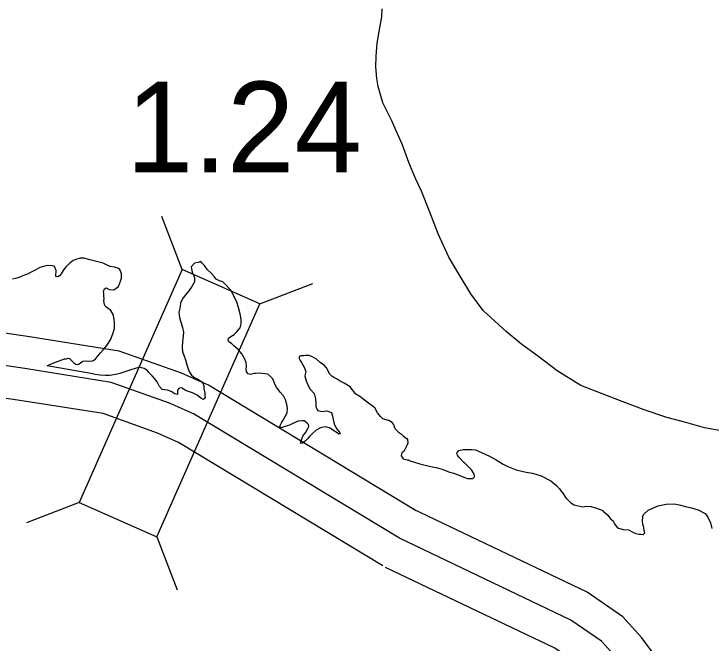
# Model space of a CAD drawing. Extents: x -83719 to 153526, y -11835 to 11446.
# Drawn here: x -2600.2 to -2491.8, y 1122.1 to 1219.8 of the extents above; entities that cross this region are included whole.
import ezdxf

# ---------------------------------------------------------------- set-up
doc = ezdxf.new("R2010")
doc.units = 0
for name, color, linetype in [('Level 10', 7, 'Continuous'), ('Level 2', 7, 'Continuous'), ('Level 20', 7, 'Continuous'), ('Level 58', 7, 'Continuous'), ('Level 59', 7, 'Continuous'), ('Level 9', 7, 'Continuous')]:
    doc.layers.add(name, color=color, linetype=linetype)

msp = doc.modelspace()

# ---------------------------------------------------------------- linework, layer by layer
at = {"layer": 'Level 10'}
for points in [[(-2537.69, 1142.62), (-2569.95, 1162.13), (-2574.14, 1163.98), (-2583.85, 1167.44), (-2597.74, 1169.65), (-2624.35, 1173.56), (-2629.62, 1173.85), (-2640.21, 1173.28), (-2660.25, 1175.09), (-2663.97, 1175.39)], [(-2542.87, 1134.07), (-2574.58, 1153.24), (-2577.85, 1154.69), (-2586.33, 1157.71), (-2599.25, 1159.76), (-2625.35, 1163.6), (-2629.62, 1163.83), (-2640.39, 1163.25), (-2661.11, 1165.12), (-2664.79, 1165.42)], [(-2383.1, 1010.89), (-2387.45, 1014.02), (-2391.94, 1017.41), (-2412.29, 1039.46), (-2414, 1041.39), (-2428.06, 1058.08), (-2434.65, 1065.47), (-2441.89, 1071.77), (-2449.27, 1076.48), (-2464.23, 1084.01), (-2470.63, 1088.03), (-2482.92, 1097.24), (-2488.38, 1103.21), (-2499.56, 1118.76), (-2502.6, 1122.9), (-2505.54, 1126.17), (-2511.11, 1129.96), (-2538.13, 1142.86)], [(-2388.17, 1002.22), (-2393.38, 1005.97), (-2398.68, 1009.97), (-2419.7, 1032.75), (-2421.57, 1034.85), (-2435.62, 1051.53), (-2441.69, 1058.34), (-2447.9, 1063.74), (-2454.23, 1067.78), (-2469.14, 1075.29), (-2476.3, 1079.77), (-2489.67, 1089.8), (-2496.16, 1096.9), (-2507.65, 1112.88), (-2510.37, 1116.58), (-2512.17, 1118.58), (-2516.11, 1121.27), (-2542.43, 1133.83)]]:
    msp.add_lwpolyline(points, dxfattribs=at)
at = {"layer": 'Level 2'}
for points in [[(-2541.44, 1203.18), (-2542.86, 1205.97), (-2543.58, 1208.55), (-2543.78, 1209.78), (-2543.94, 1211.58), (-2543.89, 1213.22), (-2543.75, 1215.26), (-2543.4, 1217.05), (-2543.01, 1219.37), (-2542.95, 1220.61)], [(-2541.44, 1203.18), (-2542.86, 1205.97), (-2543.58, 1208.55), (-2543.78, 1209.78), (-2543.94, 1211.58), (-2543.89, 1213.22), (-2543.75, 1215.26), (-2543.4, 1217.05), (-2543.01, 1219.37), (-2542.95, 1220.61)], [(-2523.66, 1170.47), (-2527.24, 1173.71), (-2529.15, 1176.32), (-2531.13, 1179.56), (-2532.61, 1182.04), (-2534.23, 1185.65), (-2535.52, 1189), (-2536.84, 1192.28), (-2537.73, 1194.13), (-2538.81, 1196.72), (-2539.85, 1199.57), (-2540.78, 1201.62), (-2541.44, 1203.18)], [(-2523.66, 1170.47), (-2527.24, 1173.71), (-2529.15, 1176.32), (-2531.13, 1179.56), (-2532.61, 1182.04), (-2534.23, 1185.65), (-2535.52, 1189), (-2536.84, 1192.28), (-2537.73, 1194.13), (-2538.81, 1196.72), (-2539.85, 1199.57), (-2540.78, 1201.62), (-2541.44, 1203.18)], [(-2486.55, 1154.39), (-2492.86, 1155.49), (-2496.13, 1156.43), (-2498.71, 1157.13), (-2502.22, 1158.3), (-2505.67, 1159.58), (-2508.59, 1160.74), (-2512.07, 1162.08), (-2515.74, 1164.36), (-2518.81, 1166.71), (-2521.23, 1168.47), (-2523.66, 1170.47)], [(-2486.55, 1154.39), (-2492.86, 1155.49), (-2496.13, 1156.43), (-2498.71, 1157.13), (-2502.22, 1158.3), (-2505.67, 1159.58), (-2508.59, 1160.74), (-2512.07, 1162.08), (-2515.74, 1164.36), (-2518.81, 1166.71), (-2521.23, 1168.47), (-2523.66, 1170.47)]]:
    msp.add_lwpolyline(points, dxfattribs=at)
at = {"layer": 'Level 20'}
for p, q in [((-2574.02, 1180.11), (-2577.19, 1188.32)), ((-2561.95, 1174.77), (-2553.74, 1177.94)), ((-2590.04, 1143.9), (-2598.25, 1140.73)), ((-2577.97, 1138.56), (-2574.8, 1130.35))]:
    msp.add_line(p, q, dxfattribs=at)
msp.add_lwpolyline([(-2577.97, 1138.56), (-2561.95, 1174.77), (-2574.02, 1180.11), (-2590.04, 1143.9)], close=True, dxfattribs=at)
at = {"layer": 'Level 59'}
for points in [[(-2540.28, 1138.35), (-2572.26, 1157.68), (-2576, 1159.34), (-2585.09, 1162.57), (-2598.49, 1164.7), (-2624.85, 1168.58), (-2629.62, 1168.84), (-2640.3, 1168.26), (-2660.68, 1170.11), (-2664.38, 1170.41)], [(-2385.25, 1006.27), (-2390.41, 1009.99), (-2395.31, 1013.69), (-2416, 1036.1), (-2417.78, 1038.12), (-2431.84, 1054.81), (-2438.17, 1061.9), (-2444.9, 1067.75), (-2451.75, 1072.13), (-2466.68, 1079.65), (-2473.46, 1083.9), (-2486.29, 1093.52), (-2492.27, 1100.06), (-2503.61, 1115.82), (-2506.48, 1119.74), (-2508.85, 1122.38), (-2513.61, 1125.61), (-2540.28, 1138.35)]]:
    msp.add_lwpolyline(points, dxfattribs=at)
at = {"layer": 'Level 9'}
for points in [[(-2574.3, 1161.74), (-2574.53, 1161.63), (-2574.69, 1161.42), (-2574.75, 1161.26), (-2574.74, 1160.92), (-2574.77, 1160.69), (-2575.24, 1160.81), (-2575.51, 1161), (-2575.65, 1161.09), (-2575.98, 1161.25), (-2576.32, 1161.34), (-2576.75, 1161.39), (-2576.76, 1161.43), (-2577.16, 1161.45), (-2577.54, 1161.91), (-2577.93, 1162.66), (-2578.34, 1163.18), (-2578.69, 1163.57), (-2579, 1163.9), (-2579.27, 1164.16), (-2579.38, 1164.32), (-2579.68, 1164.58), (-2579.95, 1164.71), (-2580.36, 1164.83), (-2580.59, 1164.92), (-2581.32, 1164.73), (-2582.01, 1164.54), (-2582.97, 1164.21), (-2583.73, 1163.95), (-2584.15, 1163.84), (-2584.95, 1163.68), (-2585.35, 1163.64), (-2585.95, 1163.62), (-2586.78, 1163.69), (-2587.58, 1163.77), (-2588.22, 1163.95), (-2595.02, 1165.14), (-2594.59, 1165.36), (-2593.7, 1165.72), (-2593.41, 1165.83), (-2592.75, 1166.05), (-2592.32, 1166.2), (-2592.02, 1166.24), (-2591.76, 1166.31), (-2591.52, 1166.29), (-2591.07, 1165.83), (-2590.87, 1165.61), (-2590.56, 1165.42), (-2590.36, 1165.35), (-2590.06, 1165.43), (-2589.64, 1165.78), (-2589.45, 1165.88), (-2588.91, 1165.9), (-2588.38, 1165.88), (-2587.98, 1165.93), (-2587.56, 1166.14), (-2587.27, 1166.52), (-2586.75, 1167.14), (-2586.3, 1167.62), (-2585.76, 1168.27), (-2585.15, 1169.19), (-2584.81, 1170.11), (-2584.57, 1170.92), (-2584.53, 1171.82), (-2584.62, 1172.38), (-2584.77, 1173.12), (-2585.12, 1173.71), (-2585.94, 1174.35), (-2586.01, 1174.45), (-2586.12, 1174.65), (-2586.2, 1175.21), (-2586.18, 1175.58), (-2586.19, 1175.95), (-2586.2, 1176.35), (-2586.25, 1176.68), (-2586.13, 1177.12), (-2585.86, 1177.23), (-2585.36, 1177.01), (-2584.66, 1176.93), (-2583.94, 1177.45), (-2583.6, 1178.27), (-2583.45, 1178.77), (-2583.47, 1179.44), (-2583.62, 1179.9), (-2583.76, 1180.17), (-2583.93, 1180.26), (-2584.53, 1180.48), (-2585.2, 1180.56), (-2585.81, 1180.81), (-2586.32, 1181.09), (-2587.56, 1181.39), (-2588.2, 1181.55)], [(-2585.95, 1168.04), (-2585.76, 1168.27), (-2585.15, 1169.19), (-2584.81, 1170.11), (-2584.57, 1170.92), (-2584.53, 1171.82), (-2584.62, 1172.38), (-2584.77, 1173.12), (-2585.12, 1173.71), (-2585.94, 1174.35), (-2586.01, 1174.45), (-2586.12, 1174.65), (-2586.2, 1175.21), (-2586.18, 1175.58), (-2586.19, 1175.95), (-2586.2, 1176.35), (-2586.25, 1176.68), (-2586.13, 1177.12), (-2585.86, 1177.23), (-2585.36, 1177.01), (-2584.66, 1176.93), (-2583.94, 1177.45), (-2583.6, 1178.27), (-2583.45, 1178.77), (-2583.47, 1179.44), (-2583.62, 1179.9), (-2583.76, 1180.17), (-2583.93, 1180.26), (-2584.53, 1180.48), (-2585.2, 1180.56), (-2585.81, 1180.81), (-2586.32, 1181.09), (-2587.56, 1181.39), (-2588.36, 1181.6), (-2589.27, 1181.84), (-2589.87, 1181.88), (-2590.56, 1181.66), (-2590.99, 1181.48), (-2591.51, 1181.1), (-2592.09, 1180.51), (-2592.51, 1179.96), (-2592.82, 1179.42), (-2593.08, 1179.11)], [(-2557.77, 1159.14), (-2557.99, 1159.83), (-2558.31, 1160.46), (-2558.8, 1161.05), (-2559.14, 1161.44), (-2559.39, 1161.83), (-2559.57, 1162.19), (-2559.78, 1162.69), (-2559.96, 1163.12), (-2560.24, 1163.44), (-2560.72, 1163.86), (-2561.12, 1163.92), (-2561.98, 1163.99), (-2562.65, 1163.97), (-2562.85, 1163.96), (-2563.05, 1163.89), (-2563.41, 1163.81), (-2563.78, 1163.9), (-2564.02, 1164.19), (-2564.07, 1164.69), (-2564.01, 1165.03), (-2564.07, 1165.63), (-2564.35, 1166.29), (-2564.74, 1166.98), (-2565.26, 1167.6), (-2566.08, 1168.31), (-2566.35, 1168.6), (-2566.76, 1168.86), (-2566.9, 1169.15), (-2566.85, 1169.42), (-2566.49, 1169.67), (-2565.93, 1170.02), (-2565.64, 1170.3), (-2565.03, 1171.02), (-2564.88, 1171.66), (-2564.87, 1172.36), (-2565, 1173.22), (-2565.26, 1174.22), (-2565.55, 1175.04), (-2565.91, 1175.8), (-2566.33, 1176.59), (-2566.51, 1176.95), (-2567.37, 1177.83), (-2567.71, 1178.19), (-2568.22, 1178.34), (-2568.73, 1178.62), (-2569.07, 1179.02), (-2569.49, 1179.5), (-2569.59, 1179.57), (-2570.1, 1180.05), (-2570.56, 1180.71), (-2570.97, 1181.16), (-2571.14, 1181.36), (-2571.54, 1181.21), (-2572.13, 1181.06), (-2572.61, 1180.51), (-2572.6, 1180.21), (-2572.46, 1179.68), (-2572.27, 1179.22), (-2572.13, 1178.79), (-2572.14, 1178.18), (-2572.52, 1177.44), (-2573, 1176.79), (-2573.48, 1176.24), (-2573.9, 1175.69), (-2574.31, 1174.94), (-2574.35, 1174.31), (-2574.56, 1173.46), (-2574.44, 1172.63), (-2574.18, 1171.77), (-2573.96, 1171.11), (-2573.83, 1170.38), (-2573.88, 1169.81), (-2573.99, 1168.87), (-2574.03, 1168.1), (-2573.97, 1167.33), (-2573.76, 1166.77), (-2573.54, 1166.07), (-2573.31, 1165.31), (-2573.09, 1164.68), (-2572.91, 1164.15), (-2572.6, 1163.7), (-2572.05, 1163.28), (-2571.65, 1163.12), (-2571.24, 1162.83), (-2571.03, 1162.71), (-2570.83, 1162.45), (-2570.68, 1162.05), (-2570.67, 1161.62), (-2570.51, 1160.88), (-2570.5, 1160.48), (-2570.46, 1160.22), (-2570.59, 1160.01), (-2570.78, 1159.91), (-2571.12, 1160.1), (-2571.7, 1160.58), (-2572.45, 1160.96), (-2573.22, 1161.2), (-2573.52, 1161.33), (-2574.03, 1161.65), (-2574.3, 1161.74)], [(-2593.08, 1179.11), (-2593.34, 1178.97), (-2593.68, 1179.03), (-2593.66, 1179.43), (-2593.63, 1179.66), (-2593.64, 1179.96), (-2593.86, 1180.56), (-2594.16, 1180.68), (-2595, 1180.72), (-2596.15, 1180.39), (-2596.87, 1180), (-2597.62, 1179.61), (-2598.08, 1179.39), (-2598.71, 1179.17), (-2599.27, 1178.92), (-2599.73, 1178.74), (-2600.42, 1178.58)], [(-2557.77, 1159.14), (-2557.99, 1159.83), (-2558.31, 1160.46), (-2558.8, 1161.05), (-2559.14, 1161.44), (-2559.39, 1161.83), (-2559.57, 1162.19), (-2559.78, 1162.69), (-2559.96, 1163.12), (-2560.24, 1163.44), (-2560.72, 1163.86), (-2561.12, 1163.92), (-2561.98, 1163.99), (-2562.65, 1163.97), (-2562.85, 1163.96), (-2563.05, 1163.89), (-2563.41, 1163.81), (-2563.78, 1163.9), (-2564.02, 1164.19), (-2564.07, 1164.69), (-2564.01, 1165.03), (-2564.07, 1165.63), (-2564.35, 1166.29), (-2564.74, 1166.98), (-2565.11, 1167.42)], [(-2540.42, 1154.84), (-2540.94, 1155.34), (-2541.09, 1155.81), (-2541.16, 1156.04), (-2541.41, 1156.33), (-2541.91, 1156.62), (-2542.01, 1156.62), (-2542.86, 1156.92), (-2543.23, 1157.28), (-2543.68, 1157.83), (-2544.07, 1158.62), (-2545.71, 1159.78), (-2546.42, 1160.36), (-2547.03, 1160.74), (-2547.93, 1161.85), (-2548.85, 1162.42), (-2549.46, 1162.74), (-2549.97, 1163.09), (-2550.44, 1163.34), (-2550.75, 1163.53), (-2551.06, 1163.82), (-2551.59, 1164.84), (-2551.93, 1165.17), (-2552.58, 1165.68), (-2553.2, 1166.23), (-2553.6, 1166.42), (-2553.91, 1166.61), (-2554.31, 1166.73), (-2554.88, 1166.75), (-2555.11, 1166.71), (-2555.21, 1166.67), (-2555.61, 1166.69), (-2555.71, 1166.66), (-2555.84, 1166.55), (-2555.83, 1166.29), (-2555.69, 1165.96), (-2555.51, 1165.63), (-2555.05, 1164.94), (-2554.83, 1164.28), (-2554.92, 1163.84), (-2554.95, 1163.54), (-2554.76, 1162.81), (-2554.5, 1162.18), (-2554.12, 1161.52), (-2553.53, 1160.84), (-2553.35, 1160.24), (-2553.3, 1159.94), (-2553.28, 1159.31), (-2553.24, 1158.81), (-2553.12, 1158.38), (-2552.95, 1158.18), (-2552.35, 1158.04), (-2551.98, 1158.11), (-2551.55, 1158.13), (-2550.98, 1157.94), (-2550.84, 1157.91), (-2550.69, 1157.32), (-2550.5, 1156.52), (-2550.35, 1155.96), (-2549.93, 1155.23), (-2549.58, 1154.81), (-2549.48, 1154.58), (-2549.51, 1154.55), (-2549.67, 1154.51), (-2549.95, 1154.73), (-2550.63, 1155.15), (-2551.03, 1155.47), (-2551.71, 1155.68), (-2552.1, 1155.6), (-2552.53, 1155.49), (-2553.22, 1155.13), (-2553.77, 1154.61), (-2554.26, 1154.17), (-2554.58, 1153.82), (-2554.87, 1153.51), (-2555.1, 1153.27), (-2555.26, 1153.2), (-2555.46, 1153.09), (-2555.63, 1153.15), (-2555.6, 1153.29), (-2555.38, 1153.96), (-2555.26, 1154.23), (-2554.84, 1154.85), (-2554.5, 1155.39), (-2554.37, 1155.73), (-2554.42, 1156.03), (-2554.66, 1156.29), (-2555.07, 1156.61), (-2555.4, 1156.6), (-2555.99, 1156.52), (-2556.85, 1156.16), (-2557.34, 1155.94), (-2557.74, 1155.8), (-2558.17, 1155.65), (-2558.66, 1155.53), (-2558.93, 1155.66), (-2558.58, 1156.27), (-2558.36, 1156.71), (-2557.73, 1157.84), (-2557.66, 1158.54), (-2557.77, 1159.14)], [(-2540.42, 1154.84), (-2540.94, 1155.34), (-2541.09, 1155.81), (-2541.16, 1156.04), (-2541.41, 1156.33), (-2541.91, 1156.62), (-2542.01, 1156.62), (-2542.86, 1156.92), (-2543.23, 1157.28), (-2543.68, 1157.83), (-2544.07, 1158.62), (-2545.71, 1159.78), (-2546.42, 1160.36), (-2547.03, 1160.74), (-2547.93, 1161.85), (-2548.85, 1162.42), (-2549.46, 1162.74), (-2549.97, 1163.09), (-2550.44, 1163.34), (-2550.75, 1163.53), (-2551.06, 1163.82), (-2551.59, 1164.84), (-2551.93, 1165.17), (-2552.58, 1165.68), (-2553.2, 1166.23), (-2553.6, 1166.42), (-2553.91, 1166.61), (-2554.31, 1166.73), (-2554.88, 1166.75), (-2555.11, 1166.71), (-2555.21, 1166.67), (-2555.61, 1166.69), (-2555.71, 1166.66), (-2555.84, 1166.55), (-2555.83, 1166.29), (-2555.69, 1165.96), (-2555.51, 1165.63), (-2555.05, 1164.94), (-2554.83, 1164.28), (-2554.92, 1163.84), (-2554.95, 1163.54), (-2554.76, 1162.81), (-2554.5, 1162.18), (-2554.12, 1161.52), (-2553.53, 1160.84), (-2553.35, 1160.24), (-2553.3, 1159.94), (-2553.28, 1159.31), (-2553.24, 1158.81), (-2553.12, 1158.38), (-2552.95, 1158.18), (-2552.35, 1158.04), (-2551.98, 1158.11), (-2551.55, 1158.13), (-2550.98, 1157.94), (-2550.84, 1157.91), (-2550.69, 1157.32), (-2550.5, 1156.52), (-2550.35, 1155.96), (-2549.93, 1155.23), (-2549.58, 1154.81), (-2549.48, 1154.58), (-2549.51, 1154.55), (-2549.67, 1154.51), (-2549.95, 1154.73), (-2550.63, 1155.15), (-2551.03, 1155.47), (-2551.71, 1155.68), (-2552.1, 1155.6), (-2552.53, 1155.49), (-2553.22, 1155.13), (-2553.77, 1154.61), (-2554.26, 1154.17), (-2554.58, 1153.82), (-2554.87, 1153.51), (-2554.89, 1153.49)], [(-2558.88, 1155.74), (-2558.58, 1156.27), (-2558.36, 1156.71), (-2557.73, 1157.84), (-2557.66, 1158.54), (-2557.77, 1159.14)], [(-2555.5, 1153.61), (-2555.38, 1153.96), (-2555.26, 1154.23), (-2554.84, 1154.85), (-2554.5, 1155.39), (-2554.37, 1155.73), (-2554.42, 1156.03), (-2554.66, 1156.29), (-2555.07, 1156.61), (-2555.4, 1156.6), (-2555.99, 1156.52), (-2556.85, 1156.16), (-2557.34, 1155.94), (-2557.74, 1155.8), (-2558.17, 1155.65), (-2558.37, 1155.6)], [(-2540.42, 1154.84), (-2539.95, 1154.52), (-2539.67, 1154.26), (-2539.37, 1153.99), (-2539.14, 1153.83), (-2539.03, 1153.7), (-2538.96, 1153.13), (-2539.05, 1152.86), (-2539.31, 1152.33), (-2539.6, 1151.85), (-2539.83, 1151.65), (-2539.96, 1151.48), (-2540.02, 1151.18), (-2539.85, 1150.95), (-2539.68, 1150.68), (-2539.08, 1150.53), (-2538.91, 1150.53), (-2538.61, 1150.4), (-2537.11, 1149.89), (-2536.07, 1149.64), (-2534.93, 1149.39), (-2534.33, 1149.27), (-2533.6, 1149.08), (-2532.46, 1148.63), (-2532.02, 1148.51), (-2531.39, 1148.32), (-2530.01, 1147.74), (-2529.68, 1147.61), (-2529.41, 1147.61), (-2528.88, 1147.66), (-2528.62, 1147.89), (-2528.62, 1148.03), (-2528.66, 1148.33), (-2529, 1148.92), (-2529.71, 1149.61), (-2530.08, 1150.01), (-2530.25, 1150.1), (-2530.79, 1150.7), (-2531.03, 1150.96), (-2531.24, 1151.26), (-2531.34, 1151.49), (-2531.31, 1151.66), (-2531.02, 1151.96), (-2530.35, 1152.14), (-2529.09, 1152.13), (-2528.45, 1152.1), (-2527.41, 1151.62), (-2526.27, 1151.1), (-2525.23, 1150.52), (-2524.12, 1149.87), (-2523.42, 1149.48), (-2522.14, 1148.97), (-2520.57, 1148.63), (-2519.61, 1148.48), (-2518.23, 1148.06), (-2516.76, 1147.29), (-2515.88, 1146.57), (-2515.37, 1146.04), (-2515.2, 1145.74), (-2514.86, 1145.38), (-2514.38, 1144.62), (-2513.64, 1143.87), (-2513.13, 1143.54), (-2511.83, 1143.26), (-2511.2, 1143.34), (-2510.5, 1143.28), (-2509.66, 1143.03), (-2508.66, 1142.65), (-2508.66, 1142.61), (-2507.88, 1141.96), (-2507.44, 1141.37), (-2507.07, 1141.04), (-2507, 1140.91), (-2506.83, 1140.57), (-2506.59, 1140.21), (-2506.38, 1139.98), (-2505.48, 1139.7), (-2504.65, 1139.64), (-2503.98, 1139.32), (-2503.51, 1139.09), (-2503.04, 1139), (-2502.74, 1138.97), (-2502.41, 1138.94), (-2502.14, 1139.18), (-2502.22, 1139.55), (-2502.29, 1140.01), (-2502.43, 1140.51), (-2502.47, 1141.01), (-2502.42, 1141.71), (-2502.32, 1142.05), (-2501.6, 1142.73), (-2500.08, 1143.39), (-2498.79, 1143.64), (-2497.59, 1143.7), (-2496.79, 1143.54), (-2495.62, 1143.26), (-2494.85, 1143.07), (-2493.85, 1142.76), (-2492.77, 1142.21), (-2492.53, 1141.94), (-2492.33, 1141.65)], [(-2540.42, 1154.84), (-2539.95, 1154.52), (-2539.67, 1154.26), (-2539.37, 1153.99), (-2539.14, 1153.83), (-2539.03, 1153.7), (-2538.96, 1153.13), (-2539.05, 1152.86), (-2539.31, 1152.33), (-2539.6, 1151.85), (-2539.83, 1151.65), (-2539.96, 1151.48), (-2540.02, 1151.18), (-2539.85, 1150.95), (-2539.68, 1150.68), (-2539.08, 1150.53), (-2538.91, 1150.53), (-2538.61, 1150.4), (-2537.11, 1149.89), (-2536.07, 1149.64), (-2534.93, 1149.39), (-2534.33, 1149.27), (-2533.6, 1149.08), (-2532.46, 1148.63), (-2532.02, 1148.51), (-2531.39, 1148.32), (-2530.01, 1147.74), (-2529.68, 1147.61), (-2529.41, 1147.61), (-2528.88, 1147.66), (-2528.62, 1147.89), (-2528.62, 1148.03), (-2528.66, 1148.33), (-2529, 1148.92), (-2529.71, 1149.61), (-2530.08, 1150.01), (-2530.25, 1150.1), (-2530.79, 1150.7), (-2531.03, 1150.96), (-2531.24, 1151.26), (-2531.34, 1151.49), (-2531.31, 1151.66), (-2531.02, 1151.96), (-2530.35, 1152.14), (-2529.09, 1152.13), (-2528.45, 1152.1), (-2527.41, 1151.62), (-2526.27, 1151.1), (-2525.23, 1150.52), (-2524.12, 1149.87), (-2523.42, 1149.48), (-2522.14, 1148.97), (-2520.57, 1148.63), (-2519.61, 1148.48), (-2518.23, 1148.06), (-2516.76, 1147.29), (-2515.88, 1146.57), (-2515.37, 1146.04), (-2515.2, 1145.74), (-2514.86, 1145.38), (-2514.38, 1144.62), (-2513.64, 1143.87), (-2513.13, 1143.54), (-2511.83, 1143.26), (-2511.2, 1143.34), (-2510.5, 1143.28), (-2509.66, 1143.03), (-2508.66, 1142.65), (-2508.66, 1142.61), (-2507.88, 1141.96), (-2507.44, 1141.37), (-2507.07, 1141.04), (-2507, 1140.91), (-2506.83, 1140.57), (-2506.59, 1140.21), (-2506.38, 1139.98), (-2505.48, 1139.7), (-2504.65, 1139.64), (-2503.98, 1139.32), (-2503.51, 1139.09), (-2503.04, 1139), (-2502.74, 1138.97), (-2502.41, 1138.94), (-2502.14, 1139.18), (-2502.22, 1139.55), (-2502.29, 1140.01), (-2502.43, 1140.51), (-2502.47, 1141.01), (-2502.42, 1141.71), (-2502.32, 1142.05), (-2501.6, 1142.73), (-2500.08, 1143.39), (-2498.79, 1143.64), (-2497.59, 1143.7), (-2496.79, 1143.54), (-2495.62, 1143.26), (-2494.85, 1143.07), (-2493.85, 1142.76), (-2492.77, 1142.21), (-2492.53, 1141.94), (-2492.33, 1141.65)], [(-2492.33, 1141.65), (-2491.92, 1140.75), (-2491.88, 1140.52), (-2491.7, 1139.85)], [(-2492.33, 1141.65), (-2491.92, 1140.75), (-2491.88, 1140.52), (-2491.7, 1139.85)]]:
    msp.add_lwpolyline(points, dxfattribs=at)

# ---------------------------------------------------------------- texts
at = {"layer": 'Level 58'}
msp.add_text('1.24', height=14.08, dxfattribs=at).set_placement((-2582.76, 1195.2))

doc.saveas('drawing.dxf')
